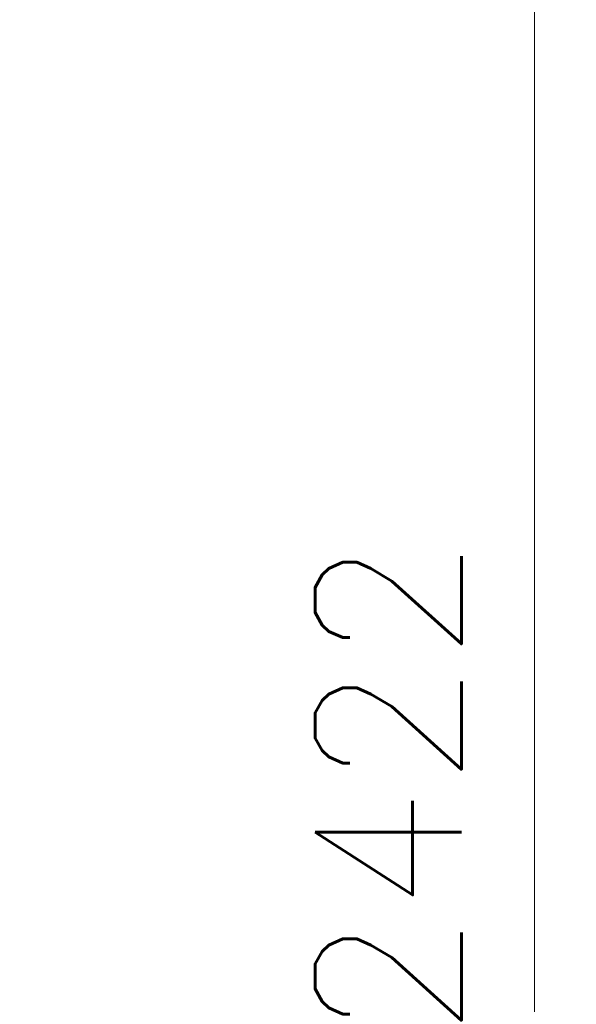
# Model space of a CAD drawing. Header units: millimetres. Extents: x 0 to 29700, y -16 to 21000.
# Tile 288 of 357: x 16133 to 16799, y 17517 to 18694. Entities that reach past the tile are written whole.
import ezdxf

# ---------------------------------------------------------------- set-up
doc = ezdxf.new("R2010")
doc.units = ezdxf.units.MM
doc.layers.add('254', color=7, linetype='Continuous', true_color=0xffffff)
doc.styles.add('latin_extended', font='simplex.shx')
doc.dimstyles.get("Standard").update_dxf_attribs({"dimtxt": 0.18, "dimasz": 0.18, "dimexe": 0.18, "dimexo": 0.0625, "dimgap": 0.09, "dimtad": 0, "dimtih": 1, "dimtoh": 1, "dimdec": 4, "dimzin": 0, "dimdsep": 46, "dimtxsty": 'Standard', "dimcen": 0.09, "dimadec": 0, "dimazin": 0, "dimtfac": 1, "dimtdec": 4, "dimtofl": 0, "dimtmove": 0, "dimatfit": 3, "dimfxl": 1, "dimtolj": 1, "dimtzin": 0, "dimarcsym": 0})

# ---------------------------------------------------------------- blocks, each defined once
blk = doc.blocks.new('_U1')
at = {"layer": '254', "color": 3, "linetype": 'Continuous', "lineweight": 13, "transparency": 16777216}
for p, q in [((15174.1, 19246.3), (16798.8, 19246.3)), ((16748.8, 19071.3), (16748.8, 16998.8)), ((14722.1, 16823.8), (16798.8, 16823.8))]:
    blk.add_line(p, q, dxfattribs=at)
at = {"layer": '254', "color": 3, "transparency": 16777216}
for points in [[(16778, 19071.3), (16719.6, 19071.3), (16748.8, 19246.3)], [(16719.6, 16998.8), (16778, 16998.8), (16748.8, 16823.8)]]:
    blk.add_solid(points, dxfattribs=at)
at = {"layer": 'Defpoints', "color": 0, "transparency": 16777216}
for p in [(15124.1, 19246.3), (14672.1, 16823.8), (16748.8, 16823.8)]:
    blk.add_point(p, dxfattribs=at)
at = {"layer": '254', "color": 2, "lineweight": 13, "transparency": 16777216, "insert": (16486.3, 17475.6), "char_height": 175, "attachment_point": 1, "rotation": 90, "style": 'latin_extended'}
blk.add_mtext('\\A1;2422', dxfattribs=at)

msp = doc.modelspace()

# ---------------------------------------------------------------- dimensions: what is measured, and where the dimension line sits
at = {"layer": '254', "color": 2, "linetype": 'Continuous', "lineweight": 13}
dim = msp.add_linear_dim(base=(16748.810322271, 16823.803204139), p1=(15124.149627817, 19246.303203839), p2=(14672.149616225, 16823.803204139), angle=90, dimstyle='Standard', override={"dimscale": 50, "dimtxt": 3.5, "dimasz": 3.5, "dimexe": 1, "dimexo": 1, "dimgap": 1.75, "dimtad": 1, "dimtih": 0, "dimtoh": 0, "dimdec": 0, "dimlfac": 1, "dimzin": 8, "dimdsep": 46, "dimlunit": 2, "dimtxsty": 'latin_extended', "dimsah": 1, "dimse1": 0, "dimse2": 0, "dimsd1": 0, "dimsd2": 0, "dimclrd": 3, "dimclre": 3, "dimclrt": 2, "dimtol": 0, "dimtm": -0.1, "dimtfac": 0.714286, "dimtdec": 3, "dimtofl": 1, "dimtmove": 0, "dimtzin": 8, "dimlwd": 13, "dimlwe": 13}, dxfattribs=at)
dim.commit()
dim.dimension.update_dxf_attribs({"geometry": '_U1', "text_midpoint": (16748.810322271, 17783.941091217), "dimtype": 160})

doc.saveas('drawing.dxf')
